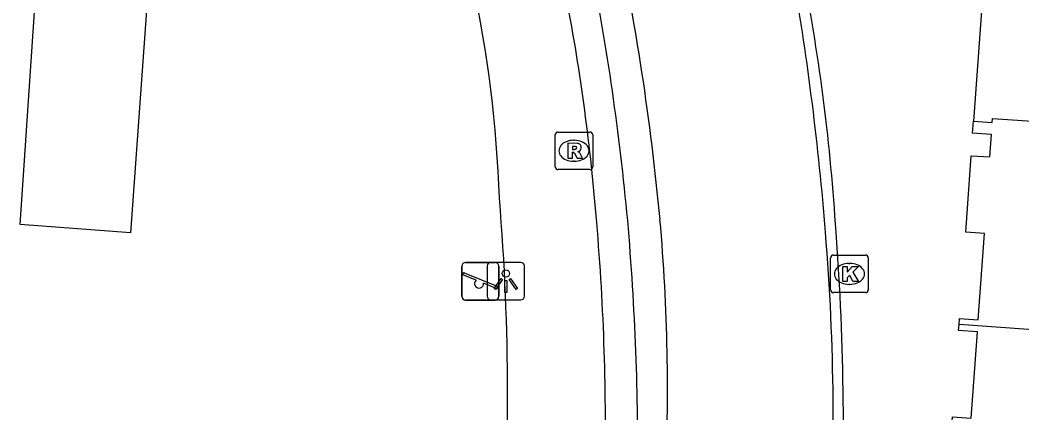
# Model space of a CAD drawing. Extents: x 159961 to 160856, y 382704 to 383353.
# Drawn here: x 160574.02 to 160600.71, y 383092.5 to 383102.98 of the extents above; entities that cross this region are included whole.
import ezdxf

# ---------------------------------------------------------------- set-up
doc = ezdxf.new("R2010")
doc.units = 0
for name, color, linetype in [('IMGEO_Kolk', 7, 'Continuous'), ('IMGEO_Lichtpunt', 7, 'Continuous'), ('IMGEO_Muur', 7, 'Continuous'), ('IMGEO_Pand', 7, 'Continuous'), ('IMGEO_Rioolput', 7, 'Continuous'), ('IMGEO_Speelvoorziening', 7, 'Continuous'), ('IMGEO_Voetpad_gesloten', 7, 'Continuous'), ('IMGEO_Voetpad_open', 7, 'Continuous')]:
    doc.layers.add(name, color=color, linetype=linetype)

msp = doc.modelspace()

# ---------------------------------------------------------------- linework, layer by layer
at = {"layer": 'IMGEO_Kolk'}
for p, q in [((160595.617, 383095.786), (160595.617, 383096.638)), ((160595.692, 383096.712), (160596.544, 383096.712)), ((160596.618, 383096.638), (160596.618, 383095.786)), ((160596.105, 383096.492), (160596.13, 383096.492)), ((160596.128, 383095.932), (160596.103, 383095.932)), ((160596.544, 383095.712), (160595.692, 383095.712))]:
    msp.add_line(p, q, dxfattribs=at)
for points in [[(160595.617, 383095.786), (160595.617, 383096.638)], [(160595.692, 383096.712), (160596.544, 383096.712)], [(160596.618, 383096.638), (160596.618, 383095.786)], [(160595.938, 383096.412), (160596.061, 383096.412), (160596.061, 383096.261), (160596.191, 383096.412), (160596.355, 383096.412), (160596.209, 383096.261), (160596.362, 383096.012), (160596.21, 383096.012), (160596.125, 383096.176), (160596.061, 383096.109), (160596.061, 383096.012), (160595.938, 383096.012), (160595.938, 383096.412)], [(160596.544, 383095.712), (160595.692, 383095.712)]]:
    msp.add_lwpolyline(points, dxfattribs=at)
for centre, start, end in [((160595.694, 383096.636), 91.552, 178.448), ((160595.694, 383096.636), 91.552, 178.448), ((160596.542, 383096.636), 1.552, 88.448), ((160596.542, 383096.636), 1.552, 88.448), ((160595.694, 383095.788), 181.552, 268.448), ((160595.694, 383095.788), 181.552, 268.448), ((160596.542, 383095.788), 271.552, 358.448), ((160596.542, 383095.788), 271.552, 358.448)]:
    msp.add_arc(centre, 0.0765, start, end, dxfattribs=at)
for centre, major_axis, ratio, start_param, end_param in [((160596.104, 383096.212), (-0.387, 0.002), 0.722429, 4.712389, 7.853982), ((160596.129, 383096.212), (-0.39, 0.002), 0.717154, 1.570796, 4.712389)]:
    msp.add_ellipse(centre, major_axis=major_axis, ratio=ratio, start_param=start_param, end_param=end_param, dxfattribs=at)
at = {"layer": 'IMGEO_Lichtpunt'}
for p, q in [((160586.464, 383096.423), (160586.464, 383095.616)), ((160586.464, 383096.423), (160586.464, 383095.616)), ((160587.366, 383096.518), (160586.558, 383096.518)), ((160587.366, 383096.518), (160586.558, 383096.518)), ((160587.46, 383095.616), (160587.46, 383096.423)), ((160587.46, 383095.616), (160587.46, 383096.423)), ((160586.558, 383095.522), (160587.366, 383095.522)), ((160586.558, 383095.522), (160587.366, 383095.522))]:
    msp.add_line(p, q, dxfattribs=at)
for points in [[(160586.838, 383096.087), (160586.877, 383096.059), (160586.689, 383095.797), (160586.651, 383095.824), (160586.838, 383096.087)], [(160587.05, 383096.059), (160587.088, 383096.086), (160587.275, 383095.824), (160587.236, 383095.796), (160587.05, 383096.059)], [(160586.94, 383096.039), (160586.987, 383096.039), (160586.987, 383095.717), (160586.94, 383095.717), (160586.94, 383096.039)]]:
    msp.add_lwpolyline(points, dxfattribs=at)
msp.add_circle((160586.963, 383096.221), 0.0994, dxfattribs=at)
for centre, start, end in [((160586.558, 383096.423), 90, 180), ((160586.558, 383096.423), 90, 180), ((160587.366, 383096.423), 0, 90), ((160587.366, 383096.423), 0, 90), ((160586.558, 383095.616), 180, 270), ((160586.558, 383095.616), 180, 270), ((160587.366, 383095.616), 270, 0), ((160587.366, 383095.616), 270, 360)]:
    msp.add_arc(centre, 0.0946, start, end, dxfattribs=at)
at = {"layer": 'IMGEO_Muur'}
for centre, radius, start, end in [((160522.076, 383091.54), 73.631, 4.50764, 9.85617), ((160541.639, 383093.972), 54.225, 3.5444, 10.8577), ((160535.293, 383092.343), 60.392, 356.2104, 4.73429), ((160525.24, 383092.031), 70.718, 356.97799, 4.29224)]:
    msp.add_arc(centre, radius, start, end, dxfattribs=at)
at = {"layer": 'IMGEO_Pand'}
for points in [[(160599.422, 383100.282), (160599.921, 383100.248), (160599.929, 383100.358), (160602.972, 383100.149), (160603.118, 383102.211), (160608.106, 383101.858), (160614.077, 383101.435), (160614.407, 383106.118), (160626.463, 383105.263), (160625.954, 383098.386)], [(160599.038, 383094.857), (160599.05, 383095.024), (160599.551, 383094.989), (160599.716, 383097.29), (160599.217, 383097.326), (160599.357, 383099.362), (160599.856, 383099.328), (160599.898, 383099.927), (160599.4, 383099.962), (160599.422, 383100.282)], [(160598.643, 383089.477), (160598.653, 383089.632), (160599.148, 383089.599), (160599.196, 383090.321), (160598.701, 383090.354), (160598.86, 383092.401), (160599.36, 383092.366), (160599.527, 383094.667), (160599.026, 383094.703), (160599.038, 383094.857)], [(160610.243, 383094.055), (160599.038, 383094.857)]]:
    msp.add_lwpolyline(points, dxfattribs=at)
at = {"layer": 'IMGEO_Rioolput'}
for p, q in [((160588.278, 383099.067), (160588.278, 383099.919)), ((160588.353, 383099.993), (160589.205, 383099.993)), ((160589.279, 383099.919), (160589.279, 383099.067)), ((160588.766, 383099.773), (160588.791, 383099.773)), ((160588.789, 383099.213), (160588.764, 383099.213)), ((160589.205, 383098.993), (160588.353, 383098.993))]:
    msp.add_line(p, q, dxfattribs=at)
for points in [[(160588.278, 383099.067), (160588.278, 383099.919)], [(160588.353, 383099.993), (160589.205, 383099.993)], [(160589.279, 383099.919), (160589.279, 383099.067)], [(160588.867, 383099.691), (160588.615, 383099.693), (160588.615, 383099.293)], [(160588.793, 383099.612), (160588.739, 383099.612), (160588.739, 383099.531)], [(160588.615, 383099.293), (160588.739, 383099.293), (160588.739, 383099.455), (160588.75, 383099.455)], [(160588.739, 383099.531), (160588.791, 383099.531)], [(160588.797, 383099.426), (160588.868, 383099.293), (160589.008, 383099.293), (160588.943, 383099.419)], [(160589.205, 383098.993), (160588.353, 383098.993)]]:
    msp.add_lwpolyline(points, dxfattribs=at)
for centre, radius, start, end in [((160588.355, 383099.917), 0.0765, 91.552, 178.448), ((160588.355, 383099.917), 0.0765, 91.552, 178.448), ((160589.203, 383099.917), 0.0765, 1.552, 88.448), ((160589.203, 383099.917), 0.0765, 1.552, 88.448), ((160588.799, 383099.516), 0.0964, 77.0061, 93.1865), ((160588.813, 383099.573), 0.0378, 276.6634, 79.6772), ((160588.866, 383099.581), 0.109, 350.3612, 89.416), ((160588.864, 383099.581), 0.112, 277.5842, 350.9817), ((160588.749, 383099.402), 0.0533, 26.0293, 88.6989), ((160588.775, 383099.72), 0.19, 274.7715, 282.9687), ((160588.848, 383099.366), 0.108, 29.5134, 73.7905), ((160588.355, 383099.069), 0.0765, 181.552, 268.448), ((160588.355, 383099.069), 0.0765, 181.552, 268.448), ((160589.203, 383099.069), 0.0765, 271.552, 358.448), ((160589.203, 383099.069), 0.0765, 271.552, 358.448)]:
    msp.add_arc(centre, radius, start, end, dxfattribs=at)
for centre, major_axis, ratio, start_param, end_param in [((160588.765, 383099.493), (-0.387, 0.002), 0.722429, 4.712389, 7.853982), ((160588.79, 383099.493), (-0.39, 0.002), 0.717154, 1.570796, 4.712389)]:
    msp.add_ellipse(centre, major_axis=major_axis, ratio=ratio, start_param=start_param, end_param=end_param, dxfattribs=at)
at = {"layer": 'IMGEO_Speelvoorziening'}
for p, q in [((160585.789, 383095.613), (160585.789, 383096.413)), ((160585.789, 383096.413), (160585.789, 383095.613)), ((160585.889, 383096.513), (160586.679, 383096.513)), ((160586.679, 383096.513), (160585.889, 383096.513)), ((160586.779, 383096.413), (160586.779, 383095.613)), ((160586.779, 383095.613), (160586.779, 383096.413)), ((160586.172, 383096.041), (160585.833, 383096.178)), ((160585.858, 383096.238), (160586.734, 383095.885)), ((160586.71, 383095.825), (160586.37, 383095.962)), ((160586.679, 383095.513), (160585.889, 383095.513)), ((160585.889, 383095.513), (160586.679, 383095.513))]:
    msp.add_line(p, q, dxfattribs=at)
for centre, radius, start, end in [((160585.889, 383096.413), 0.1, 90, 180), ((160585.889, 383096.413), 0.1, 90, 180), ((160586.679, 383096.413), 0.1, 0, 90), ((160586.679, 383096.413), 0.1, 360, 90), ((160585.846, 383096.208), 0.0327, 68.078, 248.078), ((160586.251, 383095.951), 0.12, 130.9928, 5.1632), ((160586.722, 383095.855), 0.0327, 248.078, 68.078), ((160585.889, 383095.613), 0.1, 180, 270), ((160585.889, 383095.613), 0.1, 180, 270), ((160586.679, 383095.613), 0.1, 270, 0), ((160586.679, 383095.613), 0.1, 270, 0)]:
    msp.add_arc(centre, radius, start, end, dxfattribs=at)
at = {"layer": 'IMGEO_Voetpad_gesloten'}
msp.add_lwpolyline([(160578.391, 383117.204), (160576.964, 383097.306), (160574.022, 383097.531), (160575.368, 383117.445)], dxfattribs=at)
at = {"layer": 'IMGEO_Voetpad_open'}
msp.add_lwpolyline([(160599.692, 383103.967), (160599.422, 383100.282)], dxfattribs=at)
for centre, radius, start, end in [((160552.945, 383096.996), 33.87, 2.0831, 21.7416), ((160523.118, 383091.319), 68.249, 5.32995, 11.97855), ((160520.841, 383091.192), 69.668, 5.30646, 11.02831), ((160533.168, 383093.083), 56.397, 4.576, 10.6901), ((160523.682, 383092.976), 63.329, 355.3769, 4.7559), ((160524.037, 383092.051), 65.582, 358.83236, 4.83759), ((160513.162, 383091.137), 77.323, 359.63855, 4.82083), ((160541.485, 383093.206), 49.785, 356.9927, 5.1318)]:
    msp.add_arc(centre, radius, start, end, dxfattribs=at)

doc.saveas('drawing.dxf')
